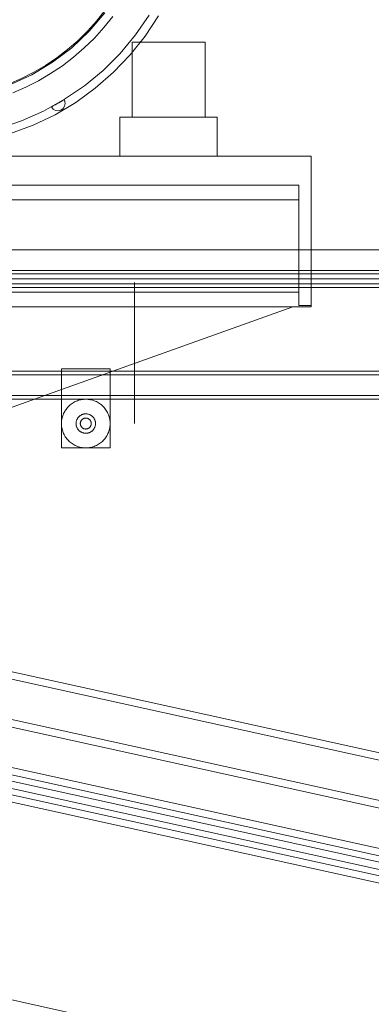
# Model space of a CAD drawing. Header units: millimetres. Extents: x -4738 to 65662, y -68080 to 6847.
# Tile 918 of 1056: x 26296 to 26585, y 690 to 1500. Entities that reach past the tile are written whole.
import ezdxf

# ---------------------------------------------------------------- set-up
doc = ezdxf.new("R2010")
doc.units = ezdxf.units.MM
for name, color, linetype, lineweight in [('COTAS_P', 1, 'Continuous', 0), ('lateral_briquetadora', 7, 'Continuous', 0), ('lateral_C05', 7, 'Continuous', 0), ('lateral_C10', 7, 'Continuous', 0)]:
    doc.layers.add(name, color=color, linetype=linetype, lineweight=lineweight)
doc.dimstyles.new('R19_100', dxfattribs={"dimtxt": 250, "dimasz": 150, "dimexe": 150, "dimexo": 80, "dimgap": 100, "dimtad": 1, "dimtih": 1, "dimtoh": 1, "dimdsep": 46, "dimcen": 0.09, "dimadec": 0, "dimazin": 0, "dimtfac": 1, "dimtdec": 4, "dimtofl": 0, "dimtmove": 0, "dimatfit": 3, "dimfxl": 1, "dimtolj": 1, "dimtzin": 0, "dimarcsym": 0})

# ---------------------------------------------------------------- blocks, each defined once
blk = doc.blocks.new('DIM_R31_7')
at = {"layer": 'COTAS_P'}
for p, q in [((24250.07, 2141), (24400.07, 2186)), ((26750.07, 2141), (26600.07, 2186)), ((24250.07, 1241), (24250.07, 2141)), ((24250.07, 2141), (26750.07, 2141)), ((24250.07, 2141), (24400.07, 2096)), ((26750.07, 2141), (26600.07, 2096)), ((26750.07, 1241), (26750.07, 2141))]:
    blk.add_line(p, q, dxfattribs=at)
blk.add_text('2500 P', height=250, dxfattribs=at).set_placement((25500.07, 2241))

msp = doc.modelspace()

# ---------------------------------------------------------------- linework, layer by layer
at = {"layer": 'lateral_briquetadora'}
for p, q in [((26358.865, 1498.874), (26365.806, 1507.585)), ((26351.404, 1490.605), (26358.865, 1498.874)), ((26365.753, 1505.853), (26352.925, 1490.751)), ((26364.966, 1493.7), (26372.212, 1502.793)), ((26402.014, 1503.944), (26390.843, 1487.636)), ((26409.785, 1503.249), (26398.86, 1486.699)), ((26352.925, 1490.751), (26338.539, 1477.124)), ((26343.451, 1482.807), (26351.404, 1490.605)), ((26357.177, 1485.066), (26364.966, 1493.7)), ((26335.036, 1475.51), (26343.451, 1482.807)), ((26348.874, 1476.926), (26357.177, 1485.066)), ((26390.843, 1487.636), (26378.215, 1472.429)), ((26398.86, 1486.699), (26386.496, 1471.196)), ((26338.539, 1477.124), (26322.765, 1465.133)), ((26326.19, 1468.742), (26335.036, 1475.51)), ((26340.089, 1469.309), (26348.874, 1476.926)), ((26388.067, 1420), (26388.067, 1481.6)), ((26388.067, 1481.6), (26448.067, 1481.6)), ((26448.067, 1481.6), (26448.067, 1420)), ((26316.947, 1462.527), (26326.19, 1468.742)), ((26330.855, 1462.243), (26340.089, 1469.309)), ((26378.215, 1472.429), (26364.238, 1458.452)), ((26386.496, 1471.196), (26372.792, 1456.862)), ((26322.765, 1465.133), (26305.786, 1454.917)), ((26307.341, 1456.89), (26316.947, 1462.527)), ((26321.205, 1455.755), (26330.855, 1462.243)), ((26364.238, 1458.452), (26349.031, 1445.824)), ((26287.186, 1447.428), (26297.408, 1451.851)), ((26305.786, 1454.917), (26287.803, 1446.597)), ((26297.408, 1451.851), (26307.341, 1456.89)), ((26300.808, 1444.609), (26311.177, 1449.87)), ((26311.177, 1449.87), (26321.205, 1455.755)), ((26372.792, 1456.862), (26357.859, 1443.815)), ((26290.136, 1439.992), (26300.808, 1444.609)), ((26349.031, 1445.824), (26332.724, 1434.654)), ((26357.859, 1443.815), (26341.816, 1432.159)), ((26332.724, 1434.654), (26315.455, 1425.035)), ((26330.757, 1433.451), (26329.287, 1432.57)), ((26332.221, 1434.343), (26330.757, 1433.451)), ((26332.221, 1434.343), (26332.442, 1433.939)), ((26332.442, 1433.939), (26332.63, 1433.518)), ((26332.63, 1433.518), (26332.787, 1433.085)), ((26323.335, 1429.165), (26321.83, 1428.344)), ((26323.27, 1426.625), (26321.83, 1428.344)), ((26325.242, 1425.555), (26323.27, 1426.625)), ((26324.833, 1429.998), (26323.335, 1429.165)), ((26341.816, 1432.159), (26324.792, 1421.988)), ((26326.324, 1430.843), (26324.833, 1429.998)), ((26327.468, 1425.284), (26325.242, 1425.555)), ((26327.809, 1431.701), (26326.324, 1430.843)), ((26329.638, 1425.849), (26327.468, 1425.284)), ((26329.287, 1432.57), (26327.809, 1431.701)), ((26331.449, 1427.172), (26329.638, 1425.849)), ((26332.648, 1429.067), (26331.449, 1427.172)), ((26333.067, 1431.271), (26332.648, 1429.067)), ((26332.787, 1433.085), (26332.909, 1432.641)), ((26332.909, 1432.641), (26332.997, 1432.189)), ((26332.997, 1432.189), (26333.05, 1431.731)), ((26333.05, 1431.731), (26333.067, 1431.271)), ((26315.455, 1425.035), (26297.373, 1417.051)), ((26324.792, 1421.988), (26306.926, 1413.384)), ((26378.067, 1420), (26458.067, 1420)), ((26378.067, 1388), (26378.067, 1420)), ((26448.067, 1420), (26388.067, 1420)), ((26458.067, 1420), (26458.067, 1388)), ((26297.373, 1417.051), (26278.631, 1410.769)), ((26306.926, 1413.384), (26288.36, 1406.417)), ((26535.067, 1388), (25905.067, 1388)), ((26458.067, 1388), (26378.067, 1388)), ((26535.067, 1265), (26535.067, 1388)), ((26525.067, 1364), (25905.067, 1364)), ((26525.067, 1364), (26525.067, 1265)), ((26525.067, 1352), (26525.067, 1364)), ((26525.067, 1352), (25905.067, 1352)), ((26525.067, 1276), (26525.067, 1352)), ((26525.067, 1276), (25905.067, 1276)), ((26525.067, 1265), (26525.067, 1276)), ((26535.067, 1264), (25905.067, 1264)), ((25950.067, 1264), (26520.067, 1264)), ((26520.067, 1264), (25950.067, 1060)), ((26525.067, 1265), (26535.067, 1265)), ((26535.067, 1265), (26535.067, 1264))]:
    msp.add_line(p, q, dxfattribs=at)
at = {"layer": 'lateral_C05'}
for p, q in [((24310.067, 1311), (26690.067, 1311)), ((24250.067, 1294), (26750.067, 1294)), ((24250.067, 1291), (26750.067, 1291)), ((24310.067, 1294), (26690.067, 1294)), ((24310.067, 1291), (26690.067, 1291)), ((26100.817, 1291), (26700.067, 1291)), ((26397.446, 1291), (26397.457, 1291)), ((26397.457, 1291), (26397.476, 1291)), ((26397.476, 1291), (26397.502, 1291)), ((26397.502, 1291), (26397.535, 1291)), ((26397.535, 1291), (26397.576, 1291)), ((26397.576, 1291), (26397.623, 1291)), ((26397.623, 1291), (26397.678, 1291)), ((26397.678, 1291), (26397.74, 1291)), ((26397.696, 1294), (26397.706, 1294)), ((26397.696, 1291), (26397.706, 1291)), ((26397.706, 1294), (26397.723, 1294)), ((26397.706, 1291), (26397.723, 1291)), ((26397.723, 1294), (26397.747, 1294)), ((26397.723, 1291), (26397.747, 1291)), ((26397.74, 1291), (26397.808, 1291)), ((26397.747, 1294), (26397.778, 1294)), ((26397.747, 1291), (26397.778, 1291)), ((26397.778, 1294), (26397.815, 1294)), ((26397.778, 1291), (26397.815, 1291)), ((26397.808, 1291), (26397.883, 1291)), ((26397.815, 1294), (26397.858, 1294)), ((26397.815, 1291), (26397.858, 1291)), ((26397.858, 1294), (26397.908, 1294)), ((26397.858, 1291), (26397.908, 1291)), ((26397.883, 1291), (26397.964, 1291)), ((26397.908, 1294), (26397.965, 1294)), ((26397.908, 1291), (26397.965, 1291)), ((26397.964, 1291), (26398.051, 1291)), ((26397.965, 1294), (26398.027, 1294)), ((26397.965, 1291), (26398.027, 1291)), ((26398.027, 1294), (26398.096, 1294)), ((26398.027, 1291), (26398.096, 1291)), ((26398.051, 1291), (26398.144, 1291)), ((26398.096, 1294), (26398.17, 1294)), ((26398.096, 1291), (26398.17, 1291)), ((26398.144, 1291), (26398.243, 1291)), ((26398.17, 1294), (26398.25, 1294)), ((26398.17, 1291), (26398.25, 1291)), ((26398.243, 1291), (26398.348, 1291)), ((26398.25, 1294), (26398.336, 1294)), ((26398.25, 1291), (26398.336, 1291)), ((26398.336, 1294), (26398.427, 1294)), ((26398.336, 1291), (26398.427, 1291)), ((26398.348, 1291), (26398.457, 1291)), ((26398.427, 1294), (26398.522, 1294)), ((26398.427, 1291), (26398.522, 1291)), ((26398.457, 1291), (26398.572, 1291)), ((26398.522, 1294), (26398.623, 1294)), ((26398.522, 1291), (26398.623, 1291)), ((26398.572, 1291), (26398.691, 1291)), ((26398.623, 1294), (26398.728, 1294)), ((26398.623, 1291), (26398.728, 1291)), ((26398.691, 1291), (26398.815, 1291)), ((26398.728, 1294), (26398.837, 1294)), ((26398.728, 1291), (26398.837, 1291)), ((26398.815, 1291), (26398.942, 1291)), ((26398.837, 1294), (26398.95, 1294)), ((26398.837, 1291), (26398.95, 1291)), ((26398.942, 1291), (26399.074, 1291)), ((26398.95, 1294), (26399.067, 1294)), ((26398.95, 1291), (26399.067, 1291)), ((26399.067, 1294), (26399.188, 1294)), ((26399.067, 1291), (26399.188, 1291)), ((26399.074, 1291), (26399.209, 1291)), ((26399.188, 1294), (26399.311, 1294)), ((26399.188, 1291), (26399.311, 1291)), ((26399.209, 1291), (26399.346, 1291)), ((26399.311, 1294), (26399.438, 1294)), ((26399.311, 1291), (26399.438, 1291)), ((26399.346, 1291), (26399.487, 1291)), ((26399.438, 1294), (26399.567, 1294)), ((26399.438, 1291), (26399.567, 1291)), ((26399.487, 1291), (26399.63, 1291)), ((26399.567, 1294), (26399.698, 1294)), ((26399.567, 1291), (26399.698, 1291)), ((26399.63, 1291), (26399.775, 1291)), ((26399.698, 1294), (26399.831, 1294)), ((26399.698, 1291), (26399.831, 1291)), ((26399.775, 1291), (26399.922, 1291)), ((26399.831, 1294), (26399.965, 1294)), ((26399.831, 1291), (26399.965, 1291)), ((26399.922, 1291), (26400.069, 1291)), ((26399.965, 1294), (26400.101, 1294)), ((26399.965, 1291), (26400.101, 1291)), ((26400.069, 1291), (26400.218, 1291)), ((26400.101, 1294), (26400.237, 1294)), ((26400.101, 1291), (26400.237, 1291)), ((26400.218, 1291), (26400.368, 1291)), ((26400.237, 1294), (26400.374, 1294)), ((26400.237, 1291), (26400.374, 1291)), ((26400.368, 1291), (26400.517, 1291)), ((26400.374, 1294), (26400.511, 1294)), ((26400.374, 1291), (26400.511, 1291)), ((26400.511, 1294), (26400.648, 1294)), ((26400.511, 1291), (26400.648, 1291)), ((26400.517, 1291), (26400.667, 1291)), ((26400.648, 1294), (26400.784, 1294)), ((26400.648, 1291), (26400.784, 1291)), ((26400.667, 1291), (26400.816, 1291)), ((26400.784, 1294), (26400.92, 1294)), ((26400.784, 1291), (26400.92, 1291)), ((26400.816, 1291), (26400.963, 1291)), ((26400.92, 1294), (26401.054, 1294)), ((26400.92, 1291), (26401.054, 1291)), ((26400.963, 1291), (26401.11, 1291)), ((26401.054, 1294), (26401.187, 1294)), ((26401.054, 1291), (26401.187, 1291)), ((26401.11, 1291), (26401.255, 1291)), ((26401.187, 1294), (26401.318, 1294)), ((26401.187, 1291), (26401.318, 1291)), ((26401.255, 1291), (26401.398, 1291)), ((26401.318, 1294), (26401.447, 1294)), ((26401.318, 1291), (26401.447, 1291)), ((26401.398, 1291), (26401.539, 1291)), ((26401.447, 1294), (26401.574, 1294)), ((26401.447, 1291), (26401.574, 1291)), ((26401.539, 1291), (26401.676, 1291)), ((26401.574, 1294), (26401.697, 1294)), ((26401.574, 1291), (26401.697, 1291)), ((26401.676, 1291), (26401.811, 1291)), ((26401.697, 1294), (26401.817, 1294)), ((26401.697, 1291), (26401.817, 1291)), ((26401.811, 1291), (26401.942, 1291)), ((26401.817, 1294), (26401.934, 1294)), ((26401.817, 1291), (26401.934, 1291)), ((26401.934, 1294), (26402.048, 1294)), ((26401.934, 1291), (26402.048, 1291)), ((26401.942, 1291), (26402.07, 1291)), ((26402.048, 1294), (26402.157, 1294)), ((26402.048, 1291), (26402.157, 1291)), ((26402.07, 1291), (26402.194, 1291)), ((26402.157, 1294), (26402.262, 1294)), ((26402.157, 1291), (26402.262, 1291)), ((26402.194, 1291), (26402.313, 1291)), ((26402.262, 1294), (26402.363, 1294)), ((26402.262, 1291), (26402.363, 1291)), ((26402.313, 1291), (26402.428, 1291)), ((26402.363, 1294), (26402.458, 1294)), ((26402.363, 1291), (26402.458, 1291)), ((26402.428, 1291), (26402.537, 1291)), ((26402.458, 1294), (26402.549, 1294)), ((26402.458, 1291), (26402.549, 1291)), ((26402.537, 1291), (26402.642, 1291)), ((26402.549, 1294), (26402.635, 1294)), ((26402.549, 1291), (26402.635, 1291)), ((26402.635, 1294), (26402.715, 1294)), ((26402.635, 1291), (26402.715, 1291)), ((26402.642, 1291), (26402.741, 1291)), ((26402.715, 1294), (26402.789, 1294)), ((26402.715, 1291), (26402.789, 1291)), ((26402.741, 1291), (26402.834, 1291)), ((26402.789, 1294), (26402.858, 1294)), ((26402.789, 1291), (26402.858, 1291)), ((26402.834, 1291), (26402.921, 1291)), ((26402.858, 1294), (26402.92, 1294)), ((26402.858, 1291), (26402.92, 1291)), ((26402.92, 1294), (26402.977, 1294)), ((26402.92, 1291), (26402.977, 1291)), ((26402.921, 1291), (26403.002, 1291)), ((26402.977, 1294), (26403.027, 1294)), ((26402.977, 1291), (26403.027, 1291)), ((26403.002, 1291), (26403.077, 1291)), ((26403.027, 1294), (26403.07, 1294)), ((26403.027, 1291), (26403.07, 1291)), ((26403.07, 1294), (26403.107, 1294)), ((26403.07, 1291), (26403.107, 1291)), ((26403.077, 1291), (26403.145, 1291)), ((26403.107, 1294), (26403.138, 1294)), ((26403.107, 1291), (26403.138, 1291)), ((26403.138, 1294), (26403.162, 1294)), ((26403.138, 1291), (26403.162, 1291)), ((26403.145, 1291), (26403.207, 1291)), ((26403.162, 1294), (26403.179, 1294)), ((26403.162, 1291), (26403.179, 1291)), ((26403.179, 1294), (26403.189, 1294)), ((26403.179, 1291), (26403.189, 1291)), ((26403.207, 1291), (26403.262, 1291)), ((26403.262, 1291), (26403.309, 1291)), ((26403.309, 1291), (26403.35, 1291)), ((26403.35, 1291), (26403.383, 1291)), ((26403.383, 1291), (26403.409, 1291)), ((26403.409, 1291), (26403.428, 1291)), ((26403.428, 1291), (26403.439, 1291)), ((24300.067, 1287), (26700.067, 1287)), ((24300.067, 1283), (26700.067, 1283)), ((24310.067, 1283), (26690.067, 1283)), ((24310.067, 1280), (26690.067, 1280)), ((26100.817, 1287), (26700.067, 1287)), ((26390.067, 1283.928), (26390.067, 1284)), ((26390.067, 1283.712), (26390.067, 1283.928)), ((26390.067, 1283.352), (26390.067, 1283.712)), ((26390.067, 1282.85), (26390.067, 1283.352)), ((26390.067, 1282.206), (26390.067, 1282.85)), ((26390.067, 1281.423), (26390.067, 1282.206)), ((26390.067, 1280.502), (26390.067, 1281.423)), ((26390.067, 1279.446), (26390.067, 1280.502)), ((26390.067, 1278.256), (26390.067, 1279.446)), ((26397.446, 1287), (26397.457, 1287)), ((26397.457, 1287), (26397.476, 1287)), ((26397.476, 1287), (26397.502, 1287)), ((26397.502, 1287), (26397.535, 1287)), ((26397.535, 1287), (26397.576, 1287)), ((26397.576, 1287), (26397.623, 1287)), ((26397.623, 1287), (26397.678, 1287)), ((26397.678, 1287), (26397.74, 1287)), ((26397.696, 1287), (26397.706, 1287)), ((26397.696, 1283), (26397.706, 1283)), ((26397.706, 1287), (26397.723, 1287)), ((26397.706, 1283), (26397.723, 1283)), ((26397.723, 1287), (26397.747, 1287)), ((26397.723, 1283), (26397.747, 1283)), ((26397.74, 1287), (26397.808, 1287)), ((26397.747, 1287), (26397.778, 1287)), ((26397.747, 1283), (26397.778, 1283)), ((26397.778, 1287), (26397.815, 1287)), ((26397.778, 1283), (26397.815, 1283)), ((26397.808, 1287), (26397.883, 1287)), ((26397.815, 1287), (26397.858, 1287)), ((26397.815, 1283), (26397.858, 1283)), ((26397.858, 1287), (26397.908, 1287)), ((26397.858, 1283), (26397.908, 1283)), ((26397.883, 1287), (26397.964, 1287)), ((26397.908, 1287), (26397.965, 1287)), ((26397.908, 1283), (26397.965, 1283)), ((26397.964, 1287), (26398.051, 1287)), ((26397.965, 1287), (26398.027, 1287)), ((26397.965, 1283), (26398.027, 1283)), ((26398.027, 1287), (26398.096, 1287)), ((26398.027, 1283), (26398.096, 1283)), ((26398.051, 1287), (26398.144, 1287)), ((26398.096, 1287), (26398.17, 1287)), ((26398.096, 1283), (26398.17, 1283)), ((26398.144, 1287), (26398.243, 1287)), ((26398.17, 1287), (26398.25, 1287)), ((26398.17, 1283), (26398.25, 1283)), ((26398.243, 1287), (26398.348, 1287)), ((26398.25, 1287), (26398.336, 1287)), ((26398.25, 1283), (26398.336, 1283)), ((26398.336, 1287), (26398.427, 1287)), ((26398.336, 1283), (26398.427, 1283)), ((26398.348, 1287), (26398.457, 1287)), ((26398.427, 1287), (26398.522, 1287)), ((26398.427, 1283), (26398.522, 1283)), ((26398.457, 1287), (26398.572, 1287)), ((26398.522, 1287), (26398.623, 1287)), ((26398.522, 1283), (26398.623, 1283)), ((26398.572, 1287), (26398.691, 1287)), ((26398.623, 1287), (26398.728, 1287)), ((26398.623, 1283), (26398.728, 1283)), ((26398.691, 1287), (26398.815, 1287)), ((26398.728, 1287), (26398.837, 1287)), ((26398.728, 1283), (26398.837, 1283)), ((26398.815, 1287), (26398.942, 1287)), ((26398.837, 1287), (26398.95, 1287)), ((26398.837, 1283), (26398.95, 1283)), ((26398.942, 1287), (26399.074, 1287)), ((26398.95, 1287), (26399.067, 1287)), ((26398.95, 1283), (26399.067, 1283)), ((26399.067, 1287), (26399.188, 1287)), ((26399.067, 1283), (26399.188, 1283)), ((26399.074, 1287), (26399.209, 1287)), ((26399.188, 1287), (26399.311, 1287)), ((26399.188, 1283), (26399.311, 1283)), ((26399.209, 1287), (26399.346, 1287)), ((26399.311, 1287), (26399.438, 1287)), ((26399.311, 1283), (26399.438, 1283)), ((26399.346, 1287), (26399.487, 1287)), ((26399.438, 1287), (26399.567, 1287)), ((26399.438, 1283), (26399.567, 1283)), ((26399.487, 1287), (26399.63, 1287)), ((26399.567, 1287), (26399.698, 1287)), ((26399.567, 1283), (26399.698, 1283)), ((26399.63, 1287), (26399.775, 1287)), ((26399.698, 1287), (26399.831, 1287)), ((26399.698, 1283), (26399.831, 1283)), ((26399.775, 1287), (26399.922, 1287)), ((26399.831, 1287), (26399.965, 1287)), ((26399.831, 1283), (26399.965, 1283)), ((26399.922, 1287), (26400.069, 1287)), ((26399.965, 1287), (26400.101, 1287)), ((26399.965, 1283), (26400.101, 1283)), ((26400.069, 1287), (26400.218, 1287)), ((26400.101, 1287), (26400.237, 1287)), ((26400.101, 1283), (26400.237, 1283)), ((26400.218, 1287), (26400.368, 1287)), ((26400.237, 1287), (26400.374, 1287)), ((26400.237, 1283), (26400.374, 1283)), ((26400.368, 1287), (26400.517, 1287)), ((26400.374, 1287), (26400.511, 1287)), ((26400.374, 1283), (26400.511, 1283)), ((26400.511, 1287), (26400.648, 1287)), ((26400.511, 1283), (26400.648, 1283)), ((26400.517, 1287), (26400.667, 1287)), ((26400.648, 1287), (26400.784, 1287)), ((26400.648, 1283), (26400.784, 1283)), ((26400.667, 1287), (26400.816, 1287)), ((26400.784, 1287), (26400.92, 1287)), ((26400.784, 1283), (26400.92, 1283)), ((26400.816, 1287), (26400.963, 1287)), ((26400.92, 1287), (26401.054, 1287)), ((26400.92, 1283), (26401.054, 1283)), ((26400.963, 1287), (26401.11, 1287)), ((26401.054, 1287), (26401.187, 1287)), ((26401.054, 1283), (26401.187, 1283)), ((26401.11, 1287), (26401.255, 1287)), ((26401.187, 1287), (26401.318, 1287)), ((26401.187, 1283), (26401.318, 1283)), ((26401.255, 1287), (26401.398, 1287)), ((26401.318, 1287), (26401.447, 1287)), ((26401.318, 1283), (26401.447, 1283)), ((26401.398, 1287), (26401.539, 1287)), ((26401.447, 1287), (26401.574, 1287)), ((26401.447, 1283), (26401.574, 1283)), ((26401.539, 1287), (26401.676, 1287)), ((26401.574, 1287), (26401.697, 1287)), ((26401.574, 1283), (26401.697, 1283)), ((26401.676, 1287), (26401.811, 1287)), ((26401.697, 1287), (26401.817, 1287)), ((26401.697, 1283), (26401.817, 1283)), ((26401.811, 1287), (26401.942, 1287)), ((26401.817, 1287), (26401.934, 1287)), ((26401.817, 1283), (26401.934, 1283)), ((26401.934, 1287), (26402.048, 1287)), ((26401.934, 1283), (26402.048, 1283)), ((26401.942, 1287), (26402.07, 1287)), ((26402.048, 1287), (26402.157, 1287)), ((26402.048, 1283), (26402.157, 1283)), ((26402.07, 1287), (26402.194, 1287)), ((26402.157, 1287), (26402.262, 1287)), ((26402.157, 1283), (26402.262, 1283)), ((26402.194, 1287), (26402.313, 1287)), ((26402.262, 1287), (26402.363, 1287)), ((26402.262, 1283), (26402.363, 1283)), ((26402.313, 1287), (26402.428, 1287)), ((26402.363, 1287), (26402.458, 1287)), ((26402.363, 1283), (26402.458, 1283)), ((26402.428, 1287), (26402.537, 1287)), ((26402.458, 1287), (26402.549, 1287)), ((26402.458, 1283), (26402.549, 1283)), ((26402.537, 1287), (26402.642, 1287)), ((26402.549, 1287), (26402.635, 1287)), ((26402.549, 1283), (26402.635, 1283)), ((26402.635, 1287), (26402.715, 1287)), ((26402.635, 1283), (26402.715, 1283)), ((26402.642, 1287), (26402.741, 1287)), ((26402.715, 1287), (26402.789, 1287)), ((26402.715, 1283), (26402.789, 1283)), ((26402.741, 1287), (26402.834, 1287)), ((26402.789, 1287), (26402.858, 1287)), ((26402.789, 1283), (26402.858, 1283)), ((26402.834, 1287), (26402.921, 1287)), ((26402.858, 1287), (26402.92, 1287)), ((26402.858, 1283), (26402.92, 1283)), ((26402.92, 1287), (26402.977, 1287)), ((26402.92, 1283), (26402.977, 1283)), ((26402.921, 1287), (26403.002, 1287)), ((26402.977, 1287), (26403.027, 1287)), ((26402.977, 1283), (26403.027, 1283)), ((26403.002, 1287), (26403.077, 1287)), ((26403.027, 1287), (26403.07, 1287)), ((26403.027, 1283), (26403.07, 1283)), ((26403.07, 1287), (26403.107, 1287)), ((26403.07, 1283), (26403.107, 1283)), ((26403.077, 1287), (26403.145, 1287)), ((26403.107, 1287), (26403.138, 1287)), ((26403.107, 1283), (26403.138, 1283)), ((26403.138, 1287), (26403.162, 1287)), ((26403.138, 1283), (26403.162, 1283)), ((26403.145, 1287), (26403.207, 1287)), ((26403.162, 1287), (26403.179, 1287)), ((26403.162, 1283), (26403.179, 1283)), ((26403.179, 1287), (26403.189, 1287)), ((26403.179, 1283), (26403.189, 1283)), ((26403.207, 1287), (26403.262, 1287)), ((26403.262, 1287), (26403.309, 1287)), ((26403.309, 1287), (26403.35, 1287)), ((26403.35, 1287), (26403.383, 1287)), ((26403.383, 1287), (26403.409, 1287)), ((26403.409, 1287), (26403.428, 1287)), ((26403.428, 1287), (26403.439, 1287)), ((26390.067, 1276.937), (26390.067, 1278.256)), ((26390.067, 1275.491), (26390.067, 1276.937)), ((26390.067, 1273.922), (26390.067, 1275.491)), ((26390.067, 1272.234), (26390.067, 1273.922)), ((26390.067, 1270.431), (26390.067, 1272.234)), ((26390.067, 1268.517), (26390.067, 1270.431)), ((26390.067, 1266.498), (26390.067, 1268.517)), ((26390.067, 1264.378), (26390.067, 1266.498)), ((26390.067, 1262.162), (26390.067, 1264.378)), ((26390.067, 1259.857), (26390.067, 1262.162)), ((26390.067, 1257.468), (26390.067, 1259.857)), ((26390.067, 1255), (26390.067, 1257.468)), ((26390.067, 1252.46), (26390.067, 1255)), ((26390.067, 1249.855), (26390.067, 1252.46)), ((26390.067, 1247.19), (26390.067, 1249.855)), ((26390.067, 1244.472), (26390.067, 1247.19)), ((26390.067, 1241.709), (26390.067, 1244.472)), ((26390.067, 1238.906), (26390.067, 1241.709)), ((26390.067, 1236.072), (26390.067, 1238.906)), ((26390.067, 1233.212), (26390.067, 1236.072)), ((26390.067, 1230.334), (26390.067, 1233.212)), ((26390.067, 1227.446), (26390.067, 1230.334)), ((26390.067, 1224.554), (26390.067, 1227.446)), ((26390.067, 1221.666), (26390.067, 1224.554)), ((26390.067, 1218.788), (26390.067, 1221.666)), ((26390.067, 1215.928), (26390.067, 1218.788)), ((26390.067, 1213.094), (26390.067, 1215.928)), ((24310.067, 1211), (26690.067, 1211)), ((24310.067, 1208), (26690.067, 1208)), ((26330.067, 1148), (26330.067, 1213)), ((26330.067, 1213), (26370.067, 1213)), ((26370.067, 1148), (26370.067, 1213)), ((26390.067, 1210.291), (26390.067, 1213.094)), ((26390.067, 1207.528), (26390.067, 1210.291)), ((26390.067, 1204.81), (26390.067, 1207.528)), ((26390.067, 1202.145), (26390.067, 1204.81)), ((26390.067, 1199.54), (26390.067, 1202.145)), ((26390.067, 1197), (26390.067, 1199.54)), ((24250.067, 1191), (26750.067, 1191)), ((26390.067, 1194.532), (26390.067, 1197)), ((26390.067, 1192.143), (26390.067, 1194.532)), ((26390.067, 1189.838), (26390.067, 1192.143)), ((24250.067, 1188), (26750.067, 1188)), ((26335.75, 1181.965), (26336.464, 1182.661)), ((26336.464, 1182.661), (26337.212, 1183.321)), ((26337.212, 1183.321), (26337.991, 1183.943)), ((26337.991, 1183.943), (26338.801, 1184.525)), ((26338.801, 1184.525), (26339.639, 1185.066)), ((26339.639, 1185.066), (26340.502, 1185.564)), ((26340.502, 1185.564), (26341.39, 1186.019)), ((26341.39, 1186.019), (26342.299, 1186.43)), ((26342.299, 1186.43), (26343.227, 1186.794)), ((26343.227, 1186.794), (26344.172, 1187.111)), ((26344.172, 1187.111), (26345.132, 1187.382)), ((26345.132, 1187.382), (26346.105, 1187.603)), ((26346.105, 1187.603), (26347.087, 1187.777)), ((26347.087, 1187.777), (26348.076, 1187.901)), ((26348.076, 1187.901), (26349.071, 1187.975)), ((26350.067, 1188), (26349.071, 1187.975)), ((26350.067, 1188), (26351.064, 1187.975)), ((26351.064, 1187.975), (26352.059, 1187.901)), ((26352.059, 1187.901), (26353.048, 1187.777)), ((26353.048, 1187.777), (26354.03, 1187.603)), ((26354.03, 1187.603), (26355.003, 1187.382)), ((26355.003, 1187.382), (26355.963, 1187.111)), ((26355.963, 1187.111), (26356.908, 1186.794)), ((26356.908, 1186.794), (26357.836, 1186.43)), ((26357.836, 1186.43), (26358.745, 1186.019)), ((26358.745, 1186.019), (26359.633, 1185.564)), ((26359.633, 1185.564), (26360.496, 1185.066)), ((26360.496, 1185.066), (26361.334, 1184.525)), ((26361.334, 1184.525), (26362.144, 1183.943)), ((26362.144, 1183.943), (26362.923, 1183.321)), ((26362.923, 1183.321), (26363.671, 1182.661)), ((26363.671, 1182.661), (26364.385, 1181.965)), ((26390.067, 1187.622), (26390.067, 1189.838)), ((26390.067, 1185.502), (26390.067, 1187.622)), ((26390.067, 1183.483), (26390.067, 1185.502)), ((26390.067, 1181.569), (26390.067, 1183.483)), ((26330.815, 1173.417), (26331.109, 1174.37)), ((26331.109, 1174.37), (26331.45, 1175.307)), ((26331.45, 1175.307), (26331.837, 1176.226)), ((26331.837, 1176.226), (26332.27, 1177.124)), ((26332.27, 1177.124), (26332.747, 1178)), ((26332.747, 1178), (26333.267, 1178.851)), ((26333.267, 1178.851), (26333.829, 1179.675)), ((26333.829, 1179.675), (26334.431, 1180.47)), ((26334.431, 1180.47), (26335.072, 1181.234)), ((26335.072, 1181.234), (26335.75, 1181.965)), ((26344.925, 1174.128), (26345.237, 1174.377)), ((26345.237, 1174.377), (26345.561, 1174.61)), ((26345.561, 1174.61), (26345.896, 1174.826)), ((26345.896, 1174.826), (26346.241, 1175.026)), ((26346.241, 1175.026), (26346.596, 1175.208)), ((26346.596, 1175.208), (26346.96, 1175.372)), ((26346.96, 1175.372), (26347.331, 1175.518)), ((26347.331, 1175.518), (26347.709, 1175.645)), ((26347.709, 1175.645), (26348.093, 1175.753)), ((26348.093, 1175.753), (26348.482, 1175.841)), ((26348.482, 1175.841), (26348.875, 1175.911)), ((26348.875, 1175.911), (26349.271, 1175.96)), ((26349.271, 1175.96), (26349.669, 1175.99)), ((26350.067, 1176), (26349.669, 1175.99)), ((26350.067, 1176), (26350.466, 1175.99)), ((26350.466, 1175.99), (26350.864, 1175.96)), ((26350.864, 1175.96), (26351.26, 1175.911)), ((26351.26, 1175.911), (26351.653, 1175.841)), ((26351.653, 1175.841), (26352.042, 1175.753)), ((26352.042, 1175.753), (26352.426, 1175.645)), ((26352.426, 1175.645), (26352.804, 1175.518)), ((26352.804, 1175.518), (26353.175, 1175.372)), ((26353.175, 1175.372), (26353.539, 1175.208)), ((26353.539, 1175.208), (26353.894, 1175.026)), ((26353.894, 1175.026), (26354.239, 1174.826)), ((26354.239, 1174.826), (26354.574, 1174.61)), ((26354.574, 1174.61), (26354.898, 1174.377)), ((26354.898, 1174.377), (26355.21, 1174.128)), ((26364.385, 1181.965), (26365.063, 1181.234)), ((26365.063, 1181.234), (26365.704, 1180.47)), ((26365.704, 1180.47), (26366.306, 1179.675)), ((26366.306, 1179.675), (26366.868, 1178.851)), ((26366.868, 1178.851), (26367.388, 1178)), ((26367.388, 1178), (26367.865, 1177.124)), ((26367.865, 1177.124), (26368.298, 1176.226)), ((26368.298, 1176.226), (26368.685, 1175.307)), ((26368.685, 1175.307), (26369.026, 1174.37)), ((26369.026, 1174.37), (26369.32, 1173.417)), ((26390.067, 1179.766), (26390.067, 1181.569)), ((26390.067, 1178.078), (26390.067, 1179.766)), ((26390.067, 1176.509), (26390.067, 1178.078)), ((26390.067, 1175.063), (26390.067, 1176.509)), ((26390.067, 1173.744), (26390.067, 1175.063)), ((26330.074, 1168.499), (26330.123, 1169.495)), ((26330.074, 1167.501), (26330.074, 1168.499)), ((26330.123, 1166.505), (26330.074, 1167.501)), ((26330.123, 1169.495), (26330.223, 1170.487)), ((26330.223, 1165.513), (26330.123, 1166.505)), ((26330.223, 1170.487), (26330.371, 1171.473)), ((26330.371, 1171.473), (26330.569, 1172.45)), ((26330.569, 1172.45), (26330.815, 1173.417)), ((26342.07, 1168.199), (26342.09, 1168.598)), ((26342.07, 1167.801), (26342.07, 1168.199)), ((26342.09, 1167.402), (26342.07, 1167.801)), ((26342.09, 1168.598), (26342.13, 1168.995)), ((26342.13, 1167.005), (26342.09, 1167.402)), ((26342.13, 1168.995), (26342.189, 1169.389)), ((26342.189, 1166.611), (26342.13, 1167.005)), ((26342.189, 1169.389), (26342.268, 1169.78)), ((26342.268, 1166.22), (26342.189, 1166.611)), ((26342.268, 1169.78), (26342.366, 1170.167)), ((26342.366, 1165.833), (26342.268, 1166.22)), ((26342.366, 1170.167), (26342.484, 1170.548)), ((26342.484, 1170.548), (26342.62, 1170.923)), ((26342.62, 1170.923), (26342.775, 1171.29)), ((26342.775, 1171.29), (26342.949, 1171.65)), ((26342.949, 1171.65), (26343.139, 1172)), ((26343.139, 1172), (26343.347, 1172.34)), ((26343.347, 1172.34), (26343.572, 1172.67)), ((26343.572, 1172.67), (26343.813, 1172.988)), ((26343.813, 1172.988), (26344.069, 1173.293)), ((26344.069, 1173.293), (26344.341, 1173.586)), ((26344.341, 1173.586), (26344.626, 1173.864)), ((26344.626, 1173.864), (26344.925, 1174.128)), ((26345.569, 1168.112), (26345.58, 1168.336)), ((26345.569, 1167.888), (26345.569, 1168.112)), ((26345.58, 1167.664), (26345.569, 1167.888)), ((26345.58, 1168.336), (26345.602, 1168.56)), ((26345.602, 1167.44), (26345.58, 1167.664)), ((26345.602, 1168.56), (26345.636, 1168.781)), ((26345.636, 1167.219), (26345.602, 1167.44)), ((26345.636, 1168.781), (26345.68, 1169.001)), ((26345.68, 1166.999), (26345.636, 1167.219)), ((26345.68, 1169.001), (26345.736, 1169.219)), ((26345.736, 1166.781), (26345.68, 1166.999)), ((26345.736, 1169.219), (26345.802, 1169.433)), ((26345.802, 1166.567), (26345.736, 1166.781)), ((26345.802, 1169.433), (26345.879, 1169.644)), ((26345.879, 1166.356), (26345.802, 1166.567)), ((26345.879, 1169.644), (26345.966, 1169.851)), ((26345.966, 1166.149), (26345.879, 1166.356)), ((26345.966, 1169.851), (26346.063, 1170.053)), ((26346.063, 1165.947), (26345.966, 1166.149)), ((26346.063, 1170.053), (26346.17, 1170.25)), ((26346.17, 1170.25), (26346.287, 1170.441)), ((26346.287, 1170.441), (26346.414, 1170.627)), ((26346.414, 1170.627), (26346.549, 1170.806)), ((26346.549, 1170.806), (26346.693, 1170.978)), ((26346.693, 1170.978), (26346.846, 1171.142)), ((26346.846, 1171.142), (26347.007, 1171.299)), ((26347.007, 1171.299), (26347.175, 1171.447)), ((26347.175, 1171.447), (26347.35, 1171.587)), ((26347.35, 1171.587), (26347.533, 1171.718)), ((26347.533, 1171.718), (26347.721, 1171.84)), ((26347.721, 1171.84), (26347.915, 1171.952)), ((26347.915, 1171.952), (26348.115, 1172.054)), ((26348.115, 1172.054), (26348.32, 1172.147)), ((26348.32, 1172.147), (26348.528, 1172.229)), ((26348.528, 1172.229), (26348.741, 1172.3)), ((26348.741, 1172.3), (26348.957, 1172.361)), ((26348.957, 1172.361), (26349.176, 1172.411)), ((26349.176, 1172.411), (26349.397, 1172.45)), ((26349.397, 1172.45), (26349.619, 1172.478)), ((26349.619, 1172.478), (26349.843, 1172.494)), ((26350.067, 1172.5), (26349.843, 1172.494)), ((26350.067, 1172.5), (26350.292, 1172.494)), ((26350.292, 1172.494), (26350.516, 1172.478)), ((26350.516, 1172.478), (26350.738, 1172.45)), ((26350.738, 1172.45), (26350.959, 1172.411)), ((26350.959, 1172.411), (26351.178, 1172.361)), ((26351.178, 1172.361), (26351.394, 1172.3)), ((26351.394, 1172.3), (26351.607, 1172.229)), ((26351.607, 1172.229), (26351.815, 1172.147)), ((26351.815, 1172.147), (26352.02, 1172.054)), ((26352.02, 1172.054), (26352.22, 1171.952)), ((26352.22, 1171.952), (26352.414, 1171.84)), ((26352.414, 1171.84), (26352.602, 1171.718)), ((26352.602, 1171.718), (26352.785, 1171.587)), ((26352.785, 1171.587), (26352.96, 1171.447)), ((26352.96, 1171.447), (26353.128, 1171.299)), ((26353.128, 1171.299), (26353.289, 1171.142)), ((26353.289, 1171.142), (26353.442, 1170.978)), ((26353.442, 1170.978), (26353.586, 1170.806)), ((26353.586, 1170.806), (26353.721, 1170.627)), ((26353.721, 1170.627), (26353.848, 1170.441)), ((26353.848, 1170.441), (26353.965, 1170.25)), ((26353.965, 1170.25), (26354.072, 1170.053)), ((26354.072, 1170.053), (26354.169, 1169.851)), ((26354.169, 1166.149), (26354.072, 1165.947)), ((26354.169, 1169.851), (26354.256, 1169.644)), ((26354.256, 1166.356), (26354.169, 1166.149)), ((26354.256, 1169.644), (26354.333, 1169.433)), ((26354.333, 1166.567), (26354.256, 1166.356)), ((26354.333, 1169.433), (26354.399, 1169.219)), ((26354.399, 1166.781), (26354.333, 1166.567)), ((26354.399, 1169.219), (26354.455, 1169.001)), ((26354.455, 1166.999), (26354.399, 1166.781)), ((26354.455, 1169.001), (26354.499, 1168.781)), ((26354.499, 1167.219), (26354.455, 1166.999)), ((26354.499, 1168.781), (26354.533, 1168.56)), ((26354.533, 1167.44), (26354.499, 1167.219)), ((26354.533, 1168.56), (26354.555, 1168.336)), ((26354.555, 1167.664), (26354.533, 1167.44)), ((26354.555, 1168.336), (26354.566, 1168.112)), ((26354.566, 1167.888), (26354.555, 1167.664)), ((26354.566, 1168.112), (26354.566, 1167.888)), ((26355.21, 1174.128), (26355.509, 1173.864)), ((26355.509, 1173.864), (26355.794, 1173.586)), ((26355.794, 1173.586), (26356.066, 1173.293)), ((26356.066, 1173.293), (26356.322, 1172.988)), ((26356.322, 1172.988), (26356.563, 1172.67)), ((26356.563, 1172.67), (26356.788, 1172.34)), ((26356.788, 1172.34), (26356.996, 1172)), ((26356.996, 1172), (26357.186, 1171.65)), ((26357.186, 1171.65), (26357.36, 1171.29)), ((26357.36, 1171.29), (26357.514, 1170.923)), ((26357.514, 1170.923), (26357.651, 1170.548)), ((26357.651, 1170.548), (26357.768, 1170.167)), ((26357.768, 1170.167), (26357.867, 1169.78)), ((26357.867, 1166.22), (26357.768, 1165.833)), ((26357.867, 1169.78), (26357.946, 1169.389)), ((26357.946, 1166.611), (26357.867, 1166.22)), ((26357.946, 1169.389), (26358.005, 1168.995)), ((26358.005, 1167.005), (26357.946, 1166.611)), ((26358.005, 1168.995), (26358.045, 1168.598)), ((26358.045, 1167.402), (26358.005, 1167.005)), ((26358.045, 1168.598), (26358.065, 1168.199)), ((26358.065, 1167.801), (26358.045, 1167.402)), ((26358.065, 1168.199), (26358.065, 1167.801)), ((26369.32, 1173.417), (26369.566, 1172.45)), ((26369.566, 1172.45), (26369.764, 1171.473)), ((26369.764, 1171.473), (26369.912, 1170.487)), ((26369.912, 1170.487), (26370.012, 1169.495)), ((26370.012, 1166.505), (26369.912, 1165.513)), ((26370.012, 1169.495), (26370.061, 1168.499)), ((26370.061, 1167.501), (26370.012, 1166.505)), ((26370.061, 1168.499), (26370.061, 1167.501)), ((26390.067, 1172.554), (26390.067, 1173.744)), ((26390.067, 1171.498), (26390.067, 1172.554)), ((26390.067, 1170.577), (26390.067, 1171.498)), ((26390.067, 1169.794), (26390.067, 1170.577)), ((26390.067, 1169.15), (26390.067, 1169.794)), ((26390.067, 1168.648), (26390.067, 1169.15)), ((26390.067, 1168.288), (26390.067, 1168.648)), ((26390.067, 1168.072), (26390.067, 1168.288)), ((26390.067, 1168), (26390.067, 1168.072)), ((26330.371, 1164.527), (26330.223, 1165.513)), ((26330.569, 1163.55), (26330.371, 1164.527)), ((26330.815, 1162.583), (26330.569, 1163.55)), ((26331.109, 1161.63), (26330.815, 1162.583)), ((26331.45, 1160.693), (26331.109, 1161.63)), ((26331.837, 1159.774), (26331.45, 1160.693)), ((26332.27, 1158.876), (26331.837, 1159.774)), ((26332.747, 1158), (26332.27, 1158.876)), ((26333.267, 1157.149), (26332.747, 1158)), ((26342.484, 1165.452), (26342.366, 1165.833)), ((26342.62, 1165.077), (26342.484, 1165.452)), ((26342.775, 1164.71), (26342.62, 1165.077)), ((26342.949, 1164.35), (26342.775, 1164.71)), ((26343.139, 1164), (26342.949, 1164.35)), ((26343.347, 1163.66), (26343.139, 1164)), ((26343.572, 1163.33), (26343.347, 1163.66)), ((26343.813, 1163.012), (26343.572, 1163.33)), ((26344.069, 1162.707), (26343.813, 1163.012)), ((26344.341, 1162.414), (26344.069, 1162.707)), ((26344.626, 1162.136), (26344.341, 1162.414)), ((26344.925, 1161.872), (26344.626, 1162.136)), ((26345.237, 1161.623), (26344.925, 1161.872)), ((26345.561, 1161.39), (26345.237, 1161.623)), ((26345.896, 1161.174), (26345.561, 1161.39)), ((26346.241, 1160.974), (26345.896, 1161.174)), ((26346.17, 1165.75), (26346.063, 1165.947)), ((26346.287, 1165.559), (26346.17, 1165.75)), ((26346.596, 1160.792), (26346.241, 1160.974)), ((26346.414, 1165.373), (26346.287, 1165.559)), ((26346.549, 1165.194), (26346.414, 1165.373)), ((26346.693, 1165.022), (26346.549, 1165.194)), ((26346.96, 1160.628), (26346.596, 1160.792)), ((26346.846, 1164.858), (26346.693, 1165.022)), ((26347.007, 1164.701), (26346.846, 1164.858)), ((26347.331, 1160.482), (26346.96, 1160.628)), ((26347.175, 1164.553), (26347.007, 1164.701)), ((26347.35, 1164.413), (26347.175, 1164.553)), ((26347.709, 1160.355), (26347.331, 1160.482)), ((26347.533, 1164.282), (26347.35, 1164.413)), ((26347.721, 1164.16), (26347.533, 1164.282)), ((26348.093, 1160.247), (26347.709, 1160.355)), ((26347.915, 1164.048), (26347.721, 1164.16)), ((26348.115, 1163.946), (26347.915, 1164.048)), ((26348.482, 1160.159), (26348.093, 1160.247)), ((26348.32, 1163.853), (26348.115, 1163.946)), ((26348.528, 1163.771), (26348.32, 1163.853)), ((26348.875, 1160.089), (26348.482, 1160.159)), ((26348.741, 1163.7), (26348.528, 1163.771)), ((26348.957, 1163.639), (26348.741, 1163.7)), ((26349.271, 1160.04), (26348.875, 1160.089)), ((26349.176, 1163.589), (26348.957, 1163.639)), ((26349.397, 1163.55), (26349.176, 1163.589)), ((26349.669, 1160.01), (26349.271, 1160.04)), ((26349.619, 1163.522), (26349.397, 1163.55)), ((26349.843, 1163.506), (26349.619, 1163.522)), ((26350.067, 1160), (26349.669, 1160.01)), ((26350.067, 1163.5), (26349.843, 1163.506)), ((26350.292, 1163.506), (26350.067, 1163.5)), ((26350.466, 1160.01), (26350.067, 1160)), ((26350.516, 1163.522), (26350.292, 1163.506)), ((26350.864, 1160.04), (26350.466, 1160.01)), ((26350.738, 1163.55), (26350.516, 1163.522)), ((26350.959, 1163.589), (26350.738, 1163.55)), ((26351.26, 1160.089), (26350.864, 1160.04)), ((26351.178, 1163.639), (26350.959, 1163.589)), ((26351.394, 1163.7), (26351.178, 1163.639)), ((26351.653, 1160.159), (26351.26, 1160.089)), ((26351.607, 1163.771), (26351.394, 1163.7)), ((26351.815, 1163.853), (26351.607, 1163.771)), ((26352.042, 1160.247), (26351.653, 1160.159)), ((26352.02, 1163.946), (26351.815, 1163.853)), ((26352.22, 1164.048), (26352.02, 1163.946)), ((26352.426, 1160.355), (26352.042, 1160.247)), ((26352.414, 1164.16), (26352.22, 1164.048)), ((26352.602, 1164.282), (26352.414, 1164.16)), ((26352.804, 1160.482), (26352.426, 1160.355)), ((26352.785, 1164.413), (26352.602, 1164.282)), ((26352.96, 1164.553), (26352.785, 1164.413)), ((26353.175, 1160.628), (26352.804, 1160.482)), ((26353.128, 1164.701), (26352.96, 1164.553)), ((26353.289, 1164.858), (26353.128, 1164.701)), ((26353.539, 1160.792), (26353.175, 1160.628)), ((26353.442, 1165.022), (26353.289, 1164.858)), ((26353.586, 1165.194), (26353.442, 1165.022)), ((26353.894, 1160.974), (26353.539, 1160.792)), ((26353.721, 1165.373), (26353.586, 1165.194)), ((26353.848, 1165.559), (26353.721, 1165.373)), ((26353.965, 1165.75), (26353.848, 1165.559)), ((26354.239, 1161.174), (26353.894, 1160.974)), ((26354.072, 1165.947), (26353.965, 1165.75)), ((26354.574, 1161.39), (26354.239, 1161.174)), ((26354.898, 1161.623), (26354.574, 1161.39)), ((26355.21, 1161.872), (26354.898, 1161.623)), ((26355.509, 1162.136), (26355.21, 1161.872)), ((26355.794, 1162.414), (26355.509, 1162.136)), ((26356.066, 1162.707), (26355.794, 1162.414)), ((26356.322, 1163.012), (26356.066, 1162.707)), ((26356.563, 1163.33), (26356.322, 1163.012)), ((26356.788, 1163.66), (26356.563, 1163.33)), ((26356.996, 1164), (26356.788, 1163.66)), ((26357.186, 1164.35), (26356.996, 1164)), ((26357.36, 1164.71), (26357.186, 1164.35)), ((26357.514, 1165.077), (26357.36, 1164.71)), ((26357.651, 1165.452), (26357.514, 1165.077)), ((26357.768, 1165.833), (26357.651, 1165.452)), ((26367.388, 1158), (26366.868, 1157.149)), ((26367.865, 1158.876), (26367.388, 1158)), ((26368.298, 1159.774), (26367.865, 1158.876)), ((26368.685, 1160.693), (26368.298, 1159.774)), ((26369.026, 1161.63), (26368.685, 1160.693)), ((26369.32, 1162.583), (26369.026, 1161.63)), ((26369.566, 1163.55), (26369.32, 1162.583)), ((26369.764, 1164.527), (26369.566, 1163.55)), ((26369.912, 1165.513), (26369.764, 1164.527)), ((26333.829, 1156.325), (26333.267, 1157.149)), ((26334.431, 1155.53), (26333.829, 1156.325)), ((26335.072, 1154.766), (26334.431, 1155.53)), ((26335.75, 1154.035), (26335.072, 1154.766)), ((26336.464, 1153.339), (26335.75, 1154.035)), ((26337.212, 1152.679), (26336.464, 1153.339)), ((26337.991, 1152.057), (26337.212, 1152.679)), ((26338.801, 1151.475), (26337.991, 1152.057)), ((26339.639, 1150.934), (26338.801, 1151.475)), ((26340.502, 1150.436), (26339.639, 1150.934)), ((26341.39, 1149.981), (26340.502, 1150.436)), ((26342.299, 1149.57), (26341.39, 1149.981)), ((26358.745, 1149.981), (26357.836, 1149.57)), ((26359.633, 1150.436), (26358.745, 1149.981)), ((26360.496, 1150.934), (26359.633, 1150.436)), ((26361.334, 1151.475), (26360.496, 1150.934)), ((26362.144, 1152.057), (26361.334, 1151.475)), ((26362.923, 1152.679), (26362.144, 1152.057)), ((26363.671, 1153.339), (26362.923, 1152.679)), ((26364.385, 1154.035), (26363.671, 1153.339)), ((26365.063, 1154.766), (26364.385, 1154.035)), ((26365.704, 1155.53), (26365.063, 1154.766)), ((26366.306, 1156.325), (26365.704, 1155.53)), ((26366.868, 1157.149), (26366.306, 1156.325)), ((26330.067, 1148), (26370.067, 1148)), ((26343.227, 1149.206), (26342.299, 1149.57)), ((26344.172, 1148.889), (26343.227, 1149.206)), ((26345.132, 1148.618), (26344.172, 1148.889)), ((26346.105, 1148.397), (26345.132, 1148.618)), ((26347.087, 1148.223), (26346.105, 1148.397)), ((26348.076, 1148.099), (26347.087, 1148.223)), ((26349.071, 1148.025), (26348.076, 1148.099)), ((26350.067, 1148), (26349.071, 1148.025)), ((26351.064, 1148.025), (26350.067, 1148)), ((26352.059, 1148.099), (26351.064, 1148.025)), ((26353.048, 1148.223), (26352.059, 1148.099)), ((26354.03, 1148.397), (26353.048, 1148.223)), ((26355.003, 1148.618), (26354.03, 1148.397)), ((26355.963, 1148.889), (26355.003, 1148.618)), ((26356.908, 1149.206), (26355.963, 1148.889)), ((26357.836, 1149.57), (26356.908, 1149.206))]:
    msp.add_line(p, q, dxfattribs=at)
at = {"layer": 'lateral_C10'}
for p, q in [((26914.693, 786.554), (26030.639, 981.537)), ((26209.054, 981.537), (27093.107, 786.554)), ((26029.541, 975.657), (26913.594, 780.674)), ((27092.008, 780.674), (26207.955, 975.657)), ((26055.345, 908.204), (26939.398, 713.221)), ((26940.497, 719.101), (26056.444, 914.084)), ((26106.142, 908.204), (26990.195, 713.221)), ((26991.294, 719.101), (26107.241, 914.084)), ((26156.94, 908.204), (27040.993, 713.221)), ((27042.092, 719.101), (26158.038, 914.084)), ((26550.174, 636.068), (25468.002, 876.641))]:
    msp.add_line(p, q, dxfattribs=at)

# ---------------------------------------------------------------- dimensions: what is measured, and where the dimension line sits
at = {"layer": 'COTAS_P'}
dim = msp.add_aligned_dim(p1=(24250.067, 1241), p2=(26750.067, 1241), distance=900, text='<> P', dimstyle='R19_100', dxfattribs=at)
dim.commit()
dim.dimension.update_dxf_attribs({"geometry": 'DIM_R31_7', "text_midpoint": (25500.067, 2141)})

doc.saveas('drawing.dxf')
